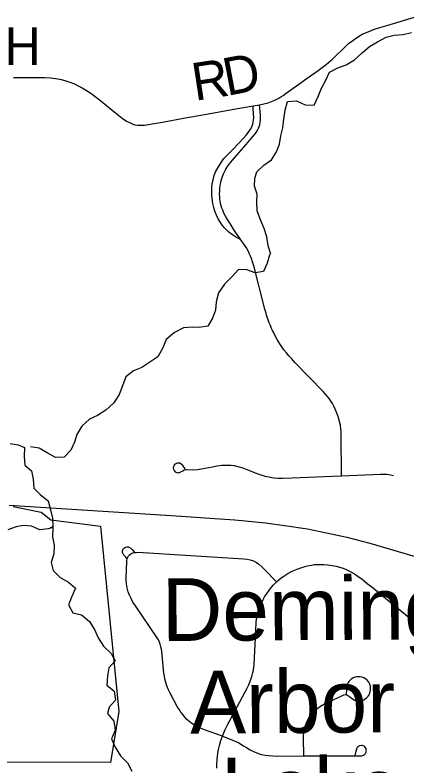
# Model space of a CAD drawing. Extents: x 0 to 34, y 0 to 22.
# Drawn here: x 5.585 to 5.88, y 14.86 to 15.427 of the extents above; entities that cross this region are included whole.
import ezdxf

# ---------------------------------------------------------------- set-up
doc = ezdxf.new("R2010")
doc.units = 0
for name, color, linetype in [('GM_X_Corporation', 7, 'Continuous'), ('GM_X_County_Road', 7, 'Continuous'), ('GM_X_County_Road_Text', 7, 'Continuous'), ('GM_X_Minor_Lake_Text', 7, 'Continuous'), ('GM_X_Minor_River', 7, 'Continuous'), ('GM_X_Rail_Line', 7, 'Continuous'), ('GM_X_Township_Road', 7, 'Continuous')]:
    doc.layers.add(name, color=color, linetype=linetype)

msp = doc.modelspace()

# ---------------------------------------------------------------- linework, layer by layer
at = {"layer": 'GM_X_Corporation'}
msp.add_lwpolyline([(5.5834, 15.0557), (5.6044, 15.05134), (5.61189, 15.04551), (5.64937, 15.04066), (5.66311, 14.90082), (5.65675, 14.86231), (5.57209, 14.86233)], dxfattribs=at)
at = {"layer": 'GM_X_County_Road'}
msp.add_lwpolyline([(5.58346, 15.37981), (5.59522, 15.37989), (5.60689, 15.37981), (5.61157, 15.37946), (5.61694, 15.37878), (5.61966, 15.37827), (5.6223, 15.37759), (5.62614, 15.37631), (5.62954, 15.37487), (5.63252, 15.37359), (5.63542, 15.37205), (5.63798, 15.37052), (5.64206, 15.36788), (5.64956, 15.36209), (5.65544, 15.35732), (5.662, 15.35195), (5.66557, 15.34914), (5.6689, 15.34684), (5.67111, 15.34565), (5.67316, 15.3448), (5.67537, 15.34412), (5.67733, 15.34386), (5.67971, 15.34378), (5.68261, 15.34386), (5.68695, 15.34446), (5.69607, 15.34607), (5.71208, 15.34897), (5.71625, 15.34974), (5.72523, 15.35135), (5.75156, 15.35603), (5.76457, 15.35831), (5.76941, 15.35915), (5.77285, 15.35989), (5.77602, 15.36071), (5.77863, 15.36155), (5.78108, 15.36252), (5.78263, 15.36335), (5.78401, 15.36408), (5.7856, 15.36507), (5.78732, 15.3662), (5.78962, 15.36781), (5.79306, 15.37035), (5.79911, 15.37482), (5.80548, 15.37937), (5.81384, 15.38517), (5.81789, 15.38805), (5.81995, 15.38968), (5.82158, 15.39098), (5.82328, 15.39252), (5.82457, 15.39372), (5.82738, 15.39628), (5.83224, 15.40096), (5.83678, 15.40536), (5.83993, 15.40783), (5.84274, 15.40979), (5.84709, 15.41243), (5.85152, 15.41439), (5.8556, 15.41609), (5.86029, 15.41763), (5.86566, 15.41916), (5.87085, 15.42069), (5.8924, 15.427)], dxfattribs=at)
at = {"layer": 'GM_X_Minor_River'}
for points in [[(5.77769, 15.24699), (5.77593, 15.25251), (5.77498, 15.25934), (5.77308, 15.2658), (5.77024, 15.27225), (5.76758, 15.27908), (5.76739, 15.28572), (5.76776, 15.2916), (5.76567, 15.29767), (5.76605, 15.30375), (5.76756, 15.30849), (5.77266, 15.31343), (5.77853, 15.31761), (5.78231, 15.32369), (5.78458, 15.32939), (5.78552, 15.33565), (5.78721, 15.34173), (5.78797, 15.34837), (5.78891, 15.3552), (5.79061, 15.36166), (5.79742, 15.36223), (5.80386, 15.3592), (5.81068, 15.35883), (5.81389, 15.36529), (5.81634, 15.37174), (5.81956, 15.37782), (5.82239, 15.3839), (5.82864, 15.38713), (5.83488, 15.38922), (5.84131, 15.39303), (5.84699, 15.39853), (5.85248, 15.40328), (5.85872, 15.40671), (5.86515, 15.41013), (5.87121, 15.41184), (5.87802, 15.41223), (5.88427, 15.41376)], [(5.77775, 15.24699), (5.7771, 15.24564), (5.77533, 15.23936), (5.77253, 15.23308), (5.76609, 15.23228), (5.75981, 15.23433), (5.75355, 15.23466), (5.74885, 15.22932), (5.74301, 15.22359), (5.7385, 15.2171), (5.73684, 15.21026), (5.73631, 15.204), (5.73389, 15.19791), (5.73051, 15.19182), (5.7235, 15.19082), (5.71876, 15.19117), (5.71194, 15.19074), (5.70532, 15.18709), (5.69891, 15.18193), (5.6963, 15.17546), (5.69274, 15.16879), (5.6867, 15.16458), (5.68066, 15.16055), (5.67423, 15.15804), (5.66856, 15.15364), (5.66596, 15.14679), (5.66334, 15.14032), (5.6594, 15.13385), (5.65337, 15.12849), (5.64695, 15.12446), (5.6409, 15.12158), (5.63525, 15.11642), (5.63149, 15.11013), (5.62964, 15.10424), (5.62683, 15.09815), (5.62175, 15.09299), (5.6153, 15.09275), (5.60902, 15.09613), (5.60293, 15.09969), (5.59629, 15.1006)], [(5.77858, 15.24699), (5.77858, 15.24699)], [(5.58091, 15.10334), (5.58698, 15.10224), (5.59174, 15.10019), (5.59159, 15.09335), (5.5922, 15.08691), (5.59716, 15.08258), (5.59853, 15.07632), (5.59896, 15.0695), (5.60373, 15.0646), (5.60983, 15.05989), (5.61158, 15.05307), (5.61314, 15.04682), (5.61337, 15.04037)], [(5.61338, 15.03981), (5.60997, 15.03864), (5.60353, 15.03803), (5.59725, 15.04084), (5.5908, 15.04136), (5.58569, 15.04038), (5.57925, 15.03806)], [(5.61337, 15.04037), (5.61129, 15.0396)], [(5.61337, 15.04037), (5.61338, 15.03943), (5.61305, 15.03278), (5.61423, 15.02634), (5.61408, 15.01989), (5.61204, 15.01342), (5.61359, 15.00717), (5.61875, 15.00189), (5.62503, 14.99833), (5.63037, 14.99381), (5.62757, 14.98772), (5.62515, 14.98126), (5.62841, 14.9754), (5.63487, 14.97373), (5.64097, 14.96865), (5.64499, 14.96223), (5.6475, 14.95636), (5.65152, 14.95013), (5.65744, 14.94467), (5.66051, 14.939), (5.65562, 14.93365), (5.65471, 14.92757), (5.65418, 14.92074), (5.65953, 14.91603), (5.66052, 14.90921), (5.65581, 14.90405), (5.65451, 14.8993), (5.6593, 14.89345), (5.66029, 14.88663), (5.65768, 14.88016), (5.66038, 14.87373), (5.6644, 14.8673), (5.66975, 14.86184), (5.67301, 14.8556)]]:
    msp.add_lwpolyline(points, dxfattribs=at)
at = {"layer": 'GM_X_Rail_Line'}
msp.add_lwpolyline([(5.58039, 15.05671), (5.71061, 15.04823), (5.7356, 15.04666), (5.75087, 15.0456), (5.76651, 15.04413), (5.77394, 15.04337), (5.7884, 15.04135), (5.8057, 15.03872), (5.82006, 15.03579), (5.83544, 15.03235), (5.85294, 15.028), (5.99778, 14.98531), (6.04775, 14.97004), (6.08852, 14.9576), (6.13029, 14.94465), (6.15224, 14.93848), (6.17915, 14.9314), (6.22569, 14.91944)], dxfattribs=at)
at = {"layer": 'GM_X_Township_Road'}
for points in [[(5.75523, 15.25745), (5.75306, 15.25842), (5.75134, 15.25944), (5.74911, 15.26089), (5.74641, 15.26298), (5.74477, 15.26445), (5.74311, 15.26619), (5.74137, 15.26811), (5.73989, 15.27028), (5.73832, 15.27289), (5.73702, 15.27576), (5.7358, 15.27872), (5.73493, 15.28158), (5.73424, 15.28445), (5.73389, 15.28654), (5.73363, 15.2888), (5.73346, 15.29097), (5.73354, 15.29637), (5.7338, 15.29915), (5.73441, 15.30236), (5.73528, 15.30567), (5.73633, 15.30845), (5.73841, 15.31236), (5.74041, 15.31549), (5.7425, 15.31854), (5.74493, 15.32114), (5.74937, 15.32549), (5.7538, 15.33027), (5.75737, 15.33401), (5.75934, 15.33622), (5.7611, 15.33836), (5.76284, 15.34097), (5.76342, 15.34203), (5.76397, 15.34323), (5.76436, 15.34456), (5.76476, 15.34636), (5.76511, 15.34923), (5.76476, 15.35601), (5.76457, 15.35831)], [(5.75417, 15.25895), (5.74971, 15.26524), (5.74794, 15.26809), (5.74667, 15.27028), (5.74532, 15.27248), (5.7438, 15.27497), (5.74259, 15.27732), (5.74163, 15.27941), (5.74106, 15.28096), (5.74041, 15.2828), (5.73998, 15.28454), (5.73972, 15.28628), (5.73954, 15.28793), (5.73937, 15.2895), (5.73929, 15.29149), (5.73937, 15.29402), (5.73946, 15.29634), (5.73963, 15.29802), (5.74024, 15.30097), (5.7412, 15.30428), (5.74224, 15.30697), (5.74406, 15.31062), (5.74528, 15.31254), (5.74659, 15.31428), (5.74917, 15.31737), (5.75232, 15.32114), (5.75928, 15.32923), (5.76319, 15.33375), (5.76475, 15.33549), (5.76641, 15.33758), (5.76763, 15.33949), (5.76867, 15.34149), (5.76963, 15.34401), (5.77006, 15.34601), (5.77015, 15.34775), (5.77023, 15.34966), (5.77015, 15.35166), (5.76941, 15.35915)], [(5.75523, 15.25745), (5.75476, 15.25811), (5.75417, 15.25895)], [(5.83156, 15.07876), (5.8313, 15.10972), (5.83117, 15.11232), (5.83098, 15.11407), (5.83059, 15.11699), (5.82994, 15.11978), (5.8289, 15.12354), (5.82747, 15.12737), (5.82585, 15.13088), (5.82455, 15.13335), (5.82312, 15.13562), (5.82215, 15.13711), (5.82091, 15.1388), (5.81942, 15.14055), (5.81754, 15.14263), (5.79619, 15.16437), (5.79378, 15.16716), (5.79164, 15.1695), (5.78983, 15.1717), (5.78791, 15.17408), (5.78535, 15.17787), (5.78286, 15.18185), (5.78139, 15.18456), (5.77995, 15.18731), (5.77929, 15.1887), (5.77865, 15.19011), (5.77803, 15.19153), (5.77744, 15.19295), (5.77687, 15.19439), (5.77633, 15.19584), (5.77581, 15.1973), (5.77532, 15.19876), (5.77486, 15.20024), (5.77442, 15.20172), (5.77401, 15.20321), (5.77362, 15.2047), (5.7651, 15.23752), (5.76425, 15.24037), (5.76337, 15.24291), (5.76263, 15.24485), (5.76178, 15.24685), (5.76106, 15.24838), (5.75952, 15.25115), (5.75806, 15.25333), (5.75667, 15.25541), (5.75523, 15.25745)], [(5.71324, 15.08402), (5.71148, 15.08648), (5.71025, 15.08772), (5.70915, 15.0883), (5.70805, 15.08843), (5.70714, 15.08836), (5.70616, 15.08791), (5.70552, 15.08752), (5.70474, 15.08668), (5.70441, 15.08571), (5.70428, 15.08473), (5.70448, 15.08376), (5.70487, 15.08278), (5.70564, 15.08194), (5.70629, 15.08149), (5.70707, 15.08123), (5.70772, 15.08116), (5.70844, 15.08123), (5.70915, 15.08142), (5.70986, 15.08174), (5.71058, 15.08214), (5.71142, 15.08265), (5.71253, 15.08324), (5.71343, 15.08356), (5.71441, 15.08363), (5.71895, 15.08343), (5.72265, 15.08363), (5.72558, 15.08407), (5.72836, 15.08454), (5.73388, 15.08564), (5.73732, 15.08629), (5.74102, 15.08674), (5.74472, 15.08694), (5.74803, 15.08681), (5.75043, 15.08648), (5.75315, 15.08584), (5.75698, 15.08473), (5.76193, 15.08283), (5.76626, 15.08116), (5.76899, 15.08012), (5.77204, 15.07908), (5.77464, 15.07837), (5.77678, 15.07792), (5.77873, 15.07759), (5.78067, 15.07733), (5.78366, 15.07714), (5.78691, 15.07707), (5.79411, 15.0774), (5.82455, 15.0785), (5.83156, 15.07876), (5.86103, 15.07993), (5.86369, 15.07999), (5.86589, 15.07993), (5.86849, 15.0796), (5.8707, 15.07915)], [(5.66945, 15.01613), (5.66843, 15.01728), (5.66697, 15.01893), (5.66631, 15.01984), (5.66593, 15.02096), (5.66603, 15.02209), (5.66629, 15.023), (5.66671, 15.02377), (5.66739, 15.02439), (5.66817, 15.02484), (5.6691, 15.02505), (5.6701, 15.02505), (5.6711, 15.0247), (5.67212, 15.02408), (5.67321, 15.02305), (5.67512, 15.02086)], [(5.74144, 14.88203), (5.72709, 14.88719), (5.72341, 14.88878), (5.72114, 14.88991), (5.71915, 14.89116), (5.71734, 14.89241), (5.71598, 14.89348), (5.71439, 14.89502), (5.71308, 14.89638), (5.71166, 14.89811), (5.71002, 14.90023), (5.70889, 14.90198), (5.70724, 14.9046), (5.70191, 14.91458), (5.70077, 14.91699), (5.69948, 14.92002), (5.69857, 14.92263), (5.69789, 14.92541), (5.69755, 14.92751), (5.69726, 14.92966), (5.69556, 14.94616), (5.6953, 14.94788), (5.69493, 14.94954), (5.6944, 14.95157), (5.69387, 14.95307), (5.69312, 14.9548), (5.69222, 14.95631), (5.67567, 14.98052), (5.6738, 14.98338), (5.67237, 14.98601), (5.67116, 14.98857), (5.67033, 14.99105), (5.66951, 14.99421), (5.66898, 14.99722), (5.66876, 14.99962), (5.66868, 15.00166), (5.66919, 15.01408), (5.6693, 15.01508), (5.66945, 15.01613), (5.66986, 15.01736), (5.67041, 15.01826), (5.67125, 15.01913), (5.67245, 15.02001), (5.67384, 15.02058), (5.67512, 15.02086), (5.67627, 15.02098), (5.67744, 15.02104), (5.75762, 15.01601), (5.76025, 15.01571), (5.76246, 15.01527), (5.76492, 15.01451), (5.76713, 15.01338), (5.76896, 15.01205), (5.77124, 15.01016), (5.7732, 15.00814), (5.7822, 14.99865)], [(5.73717, 14.85782), (5.73722, 14.86081), (5.73746, 14.86456), (5.73769, 14.86678), (5.73804, 14.86925), (5.73857, 14.87212), (5.73928, 14.87499), (5.74036, 14.87874), (5.74144, 14.88203), (5.74354, 14.88708), (5.74524, 14.89065), (5.75845, 14.9152), (5.75992, 14.91793), (5.7614, 14.92087), (5.76253, 14.9236), (5.76367, 14.92712), (5.76451, 14.93026), (5.76483, 14.93205), (5.76515, 14.93417), (5.76534, 14.93634), (5.76662, 14.96158), (5.76674, 14.96376), (5.76688, 14.96639), (5.76707, 14.96869), (5.76745, 14.97138), (5.76796, 14.97395), (5.7688, 14.97689), (5.76944, 14.97894), (5.77014, 14.98073), (5.77118, 14.98311), (5.77226, 14.98535), (5.77336, 14.98728), (5.77514, 14.99015), (5.77783, 14.99374), (5.77991, 14.99623), (5.7822, 14.99865), (5.78423, 15.00034), (5.78585, 15.0016), (5.78788, 15.00303), (5.78937, 15.00398), (5.79096, 15.00495), (5.79423, 15.00668), (5.79794, 15.00834), (5.80134, 15.00956), (5.80467, 15.01058), (5.80691, 15.0111), (5.80896, 15.01142), (5.81075, 15.01168), (5.8137, 15.01186), (5.81818, 15.01174), (5.82075, 15.01154), (5.82427, 15.0111), (5.82741, 15.01052), (5.83004, 15.00982), (5.83266, 15.00892), (5.83507, 15.0079), (5.83791, 15.00655), (5.84118, 15.00476), (5.84406, 15.00283), (5.84682, 15.00085), (5.85095, 14.99753), (5.85425, 14.99489), (5.85854, 14.99142), (5.86219, 14.98849), (5.88269, 14.97175)], [(5.80291, 14.86729), (5.80274, 14.88061), (5.80279, 14.88232), (5.80294, 14.88451), (5.80317, 14.88639), (5.80355, 14.88805), (5.80468, 14.89175), (5.80649, 14.89545), (5.80838, 14.89824), (5.81057, 14.90066), (5.81283, 14.9027), (5.81563, 14.90466), (5.81849, 14.90647), (5.83178, 14.91256), (5.83319, 14.91322), (5.83434, 14.91349), (5.8351, 14.91341), (5.83585, 14.91319), (5.83751, 14.91198), (5.8391, 14.91077), (5.84015, 14.91001), (5.84136, 14.90941), (5.84235, 14.90912), (5.8434, 14.90889), (5.84438, 14.90881), (5.84559, 14.90889), (5.84657, 14.90911), (5.84823, 14.90964), (5.84944, 14.91032), (5.85065, 14.91122), (5.85155, 14.91221), (5.85231, 14.91334), (5.85284, 14.91455), (5.85321, 14.91575), (5.85344, 14.91711), (5.85329, 14.91953), (5.85276, 14.92142), (5.85208, 14.92277), (5.85087, 14.92428), (5.84959, 14.92542), (5.84831, 14.92617), (5.84695, 14.92662), (5.84536, 14.92685), (5.84423, 14.92692), (5.8428, 14.92685), (5.84144, 14.92655), (5.84001, 14.92579), (5.8388, 14.92504), (5.83776, 14.92411), (5.83721, 14.92353), (5.83653, 14.92255), (5.836, 14.92156), (5.83563, 14.92021), (5.83548, 14.91922), (5.83532, 14.91808), (5.83525, 14.91681), (5.83502, 14.91379)], [(5.74144, 14.88203), (5.74597, 14.88033), (5.75023, 14.87868), (5.7538, 14.87693), (5.75732, 14.87477), (5.75964, 14.87341), (5.76248, 14.87165), (5.76503, 14.87046), (5.76752, 14.86938), (5.76923, 14.86876), (5.7711, 14.86825), (5.77365, 14.86774), (5.77627, 14.86736), (5.78278, 14.86706), (5.80291, 14.86729), (5.84459, 14.86717), (5.84674, 14.86734), (5.84799, 14.86768), (5.8489, 14.86825), (5.84946, 14.86893), (5.84998, 14.86995), (5.8502, 14.8708), (5.85026, 14.87137), (5.85014, 14.87199), (5.84998, 14.87262), (5.84963, 14.87336), (5.84918, 14.87392), (5.84856, 14.87449), (5.84788, 14.87483), (5.84725, 14.87494), (5.84651, 14.875), (5.8451, 14.87483), (5.84447, 14.87455), (5.84391, 14.87415), (5.8434, 14.87364), (5.843, 14.87301), (5.84238, 14.87069), (5.84158, 14.86757)]]:
    msp.add_lwpolyline(points, dxfattribs=at)

# ---------------------------------------------------------------- texts
at = {"layer": 'GM_X_County_Road_Text'}
for s, rotation, p in [('H', 359.9981, (5.57683, 15.38931)), ('D', 10.7791, (5.74484, 15.36581)), ('R', 8.7019, (5.72069, 15.36209))]:
    msp.add_text(s, height=0.02841, rotation=rotation, dxfattribs=at).set_placement(p)
at = {"layer": 'GM_X_Minor_Lake_Text'}
for s, rotation, p in [('Demings ', 0.366, (5.69576, 14.95397)), ('Arbor', 0.3658, (5.71716, 14.88404)), ('Lake', 359.9892, (5.7402, 14.81848))]:
    msp.add_text(s, height=0.047368, rotation=rotation, dxfattribs=at).set_placement(p)

doc.saveas('drawing.dxf')
